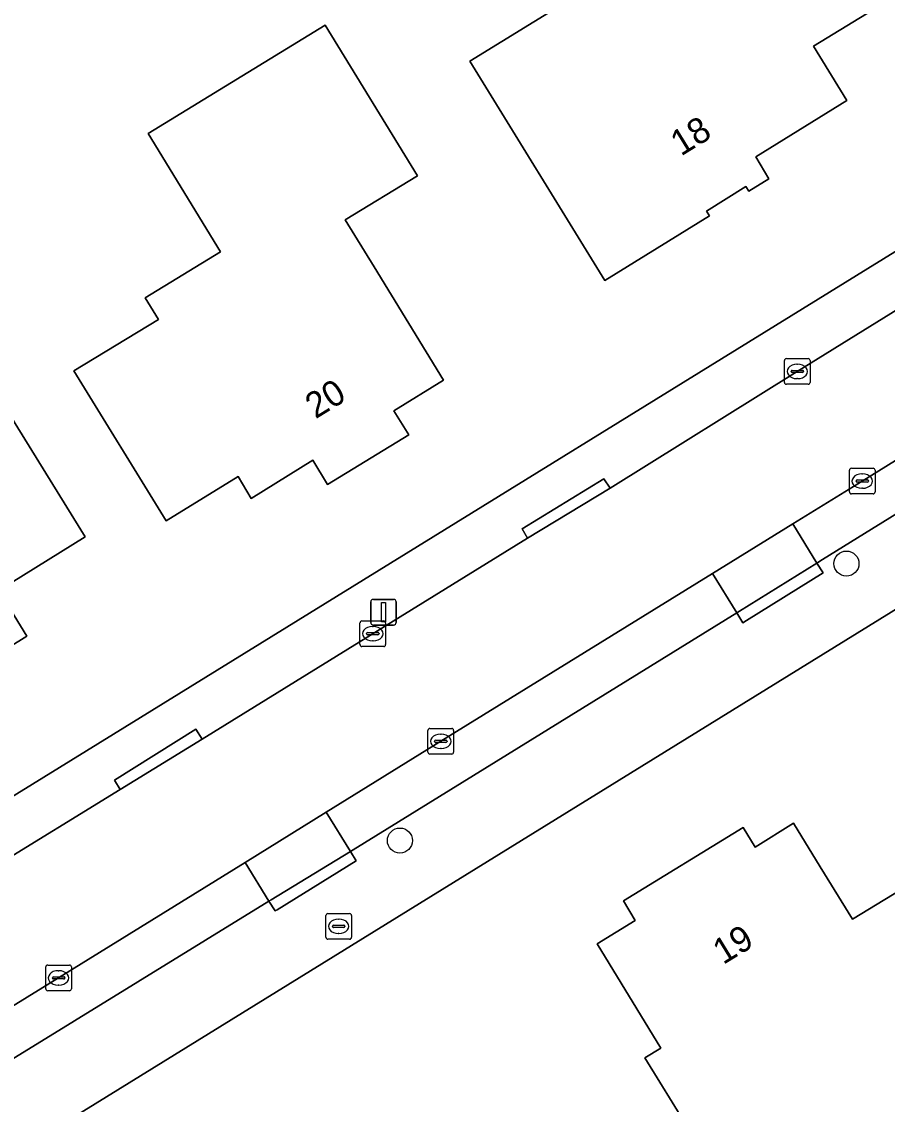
# Model space of a CAD drawing. Extents: x 158835 to 160077, y 386387 to 387778.
# Drawn here: x 159354.26 to 159388.03, y 386666.37 to 386708.6 of the extents above; entities that cross this region are included whole.
import ezdxf

# ---------------------------------------------------------------- set-up
doc = ezdxf.new("R2010")
doc.units = 0
for name, color, linetype in [('IMGEO_Boom', 7, 'Continuous'), ('IMGEO_Brandkraan', 7, 'Continuous'), ('IMGEO_Erf', 7, 'Continuous'), ('IMGEO_Kolk', 7, 'Continuous'), ('IMGEO_Lichtmast', 7, 'Continuous'), ('IMGEO_Pand', 7, 'Continuous'), ('IMGEO_Pand_nummerreeks', 7, 'Continuous'), ('IMGEO_Parkeervlak_open', 7, 'Continuous'), ('IMGEO_Rijbaan_lokaal_open', 7, 'Continuous'), ('IMGEO_Voetpad_open', 7, 'Continuous')]:
    doc.layers.add(name, color=color, linetype=linetype)

msp = doc.modelspace()

# ---------------------------------------------------------------- linework, layer by layer
at = {"layer": 'IMGEO_Boom'}
for centre in [(159386.43, 386687.459), (159369.011, 386676.658)]:
    msp.add_circle(centre, 0.489, dxfattribs=at)
at = {"layer": 'IMGEO_Brandkraan'}
for p, q in [((159366.122, 386672.885), (159366.122, 386673.737)), ((159366.197, 386673.811), (159367.049, 386673.811)), ((159367.123, 386673.737), (159367.123, 386672.885)), ((159366.381, 386673.305), (159366.381, 386673.317)), ((159366.819, 386673.268), (159366.421, 386673.268)), ((159366.424, 386673.354), (159366.822, 386673.354)), ((159366.61, 386673.591), (159366.635, 386673.591)), ((159366.865, 386673.317), (159366.865, 386673.305)), ((159367.049, 386672.811), (159366.197, 386672.811)), ((159366.633, 386673.031), (159366.608, 386673.031))]:
    msp.add_line(p, q, dxfattribs=at)
for points in [[(159366.122, 386672.885), (159366.122, 386673.737)], [(159366.197, 386673.811), (159367.049, 386673.811)], [(159367.123, 386673.737), (159367.123, 386672.885)], [(159367.049, 386672.811), (159366.197, 386672.811)]]:
    msp.add_lwpolyline(points, dxfattribs=at)
for centre, radius, start, end in [((159366.199, 386673.735), 0.0765, 91.552, 178.448), ((159366.199, 386673.735), 0.0765, 91.552, 178.448), ((159367.047, 386673.735), 0.0765, 1.552, 88.448), ((159367.047, 386673.735), 0.0765, 1.552, 88.448), ((159366.421, 386673.314), 0.0403, 85.8775, 175.7526), ((159366.418, 386673.304), 0.0366, 178.938, 274.7102), ((159366.822, 386673.311), 0.043, 264.8664, 352.4533), ((159366.826, 386673.316), 0.0386, 1.7309, 96.639), ((159366.199, 386672.887), 0.0765, 181.552, 268.448), ((159366.199, 386672.887), 0.0765, 181.552, 268.448), ((159367.047, 386672.887), 0.0765, 271.552, 358.448), ((159367.047, 386672.887), 0.0765, 271.552, 358.448)]:
    msp.add_arc(centre, radius, start, end, dxfattribs=at)
for centre, major_axis, ratio, start_param, end_param in [((159366.609, 386673.311), (-0.387, 0.002), 0.722429, 4.712389, 7.853982), ((159366.634, 386673.311), (-0.39, 0.002), 0.717154, 1.570796, 4.712389)]:
    msp.add_ellipse(centre, major_axis=major_axis, ratio=ratio, start_param=start_param, end_param=end_param, dxfattribs=at)
at = {"layer": 'IMGEO_Erf'}
for points in [[(159320.416, 386657.723), (159398.233, 386705.745), (159432.071, 386726.541), (159426.546, 386739.026), (159422.284, 386748.699), (159421.725, 386750), (159419.683, 386754.749), (159414.254, 386767.377)], [(159500, 386722.142), (159452.288, 386709.846), (159415.977, 386700.489), (159412.19, 386699.306), (159408.523, 386697.788), (159405.088, 386695.997), (159404.197, 386695.456), (159329.763, 386649.508)]]:
    msp.add_lwpolyline(points, dxfattribs=at)
for points in [[(159384.52, 386714.941), (159387.977, 386709.368), (159385.14, 386707.633), (159386.448, 386705.52), (159382.891, 386703.317), (159383.399, 386702.459), (159382.617, 386701.984), (159382.503, 386702.164), (159380.975, 386701.209), (159381.09, 386701.022), (159377.002, 386698.505), (159371.739, 386707.055), (159378.144, 386711.002), (159378.412, 386710.569), (159381.704, 386712.597), (159381.436, 386713.031)], [(159369.697, 386702.584), (159366.882, 386700.861), (159368.007, 386699.027), (159370.713, 386694.618), (159368.78, 386693.423), (159369.354, 386692.485), (159366.187, 386690.548), (159365.621, 386691.488), (159363.212, 386690.001), (159362.696, 386690.853), (159359.89, 386689.128), (159356.297, 386694.972), (159359.591, 386696.984), (159359.075, 386697.829), (159362.01, 386699.622), (159359.19, 386704.238), (159366.101, 386708.461)], [(159354.106, 386692.756), (159356.737, 386688.504), (159353.356, 386686.412), (159354.464, 386684.627), (159350.793, 386682.349), (159351.104, 386681.823), (159350.237, 386681.286), (159349.627, 386681.432), (159349.491, 386681.625), (159347.874, 386680.621), (159348.003, 386680.423), (159347.863, 386679.815), (159346.978, 386679.282), (159346.668, 386679.796), (159342.975, 386677.509), (159337.895, 386685.714), (159341.324, 386687.86), (159339.997, 386689.982), (159347.798, 386694.863), (159346.916, 386696.272), (159350.549, 386698.545)], [(159394.704, 386672.64), (159398.286, 386666.841), (159392.545, 386663.346), (159390.344, 386666.923), (159382.985, 386662.394), (159380.828, 386665.886), (159380.214, 386665.509), (159378.571, 386668.185), (159379.189, 386668.565), (159376.701, 386672.631), (159378.188, 386673.542), (159377.728, 386674.304), (159382.396, 386677.172), (159382.873, 386676.396), (159384.368, 386677.33), (159385.409, 386675.637), (159386.667, 386673.592), (159389.187, 386675.13), (159392.099, 386676.908)]]:
    msp.add_lwpolyline(points, close=True, dxfattribs=at)
at = {"layer": 'IMGEO_Kolk'}
for p, q in [((159384.012, 386694.527), (159384.012, 386695.379)), ((159384.087, 386695.453), (159384.939, 386695.453)), ((159384.5, 386695.233), (159384.525, 386695.233)), ((159385.013, 386695.379), (159385.013, 386694.527)), ((159384.271, 386694.947), (159384.271, 386694.959)), ((159384.709, 386694.91), (159384.311, 386694.91)), ((159384.314, 386694.996), (159384.712, 386694.996)), ((159384.755, 386694.959), (159384.755, 386694.947)), ((159384.939, 386694.453), (159384.087, 386694.453)), ((159384.523, 386694.673), (159384.498, 386694.673)), ((159386.546, 386690.252), (159386.546, 386691.104)), ((159386.621, 386691.178), (159387.473, 386691.178)), ((159387.034, 386690.958), (159387.059, 386690.958)), ((159387.547, 386691.104), (159387.547, 386690.252)), ((159386.805, 386690.672), (159386.805, 386690.684)), ((159387.243, 386690.635), (159386.845, 386690.635)), ((159386.848, 386690.721), (159387.246, 386690.721)), ((159387.289, 386690.684), (159387.289, 386690.672)), ((159387.473, 386690.178), (159386.621, 386690.178)), ((159387.057, 386690.398), (159387.032, 386690.398)), ((159367.454, 386684.3), (159367.454, 386685.152)), ((159367.529, 386685.226), (159368.381, 386685.226)), ((159368.455, 386685.152), (159368.455, 386684.3)), ((159367.713, 386684.72), (159367.713, 386684.732)), ((159368.151, 386684.683), (159367.753, 386684.683)), ((159367.756, 386684.769), (159368.154, 386684.769)), ((159367.942, 386685.006), (159367.967, 386685.006)), ((159368.197, 386684.732), (159368.197, 386684.72)), ((159368.381, 386684.226), (159367.529, 386684.226)), ((159367.965, 386684.446), (159367.94, 386684.446)), ((159370.106, 386680.102), (159370.106, 386680.954)), ((159370.181, 386681.028), (159371.033, 386681.028)), ((159370.594, 386680.808), (159370.619, 386680.808)), ((159371.107, 386680.954), (159371.107, 386680.102)), ((159370.365, 386680.522), (159370.365, 386680.534)), ((159370.803, 386680.485), (159370.405, 386680.485)), ((159370.408, 386680.571), (159370.806, 386680.571)), ((159370.849, 386680.534), (159370.849, 386680.522)), ((159371.033, 386680.028), (159370.181, 386680.028)), ((159370.617, 386680.248), (159370.592, 386680.248)), ((159355.197, 386670.876), (159355.197, 386671.728)), ((159355.272, 386671.802), (159356.124, 386671.802)), ((159355.685, 386671.582), (159355.71, 386671.582)), ((159356.198, 386671.728), (159356.198, 386670.876)), ((159355.456, 386671.296), (159355.456, 386671.308)), ((159355.894, 386671.259), (159355.496, 386671.259)), ((159355.499, 386671.345), (159355.897, 386671.345)), ((159355.94, 386671.308), (159355.94, 386671.296)), ((159356.124, 386670.802), (159355.272, 386670.802)), ((159355.708, 386671.022), (159355.683, 386671.022))]:
    msp.add_line(p, q, dxfattribs=at)
for points in [[(159384.012, 386694.527), (159384.012, 386695.379)], [(159384.087, 386695.453), (159384.939, 386695.453)], [(159385.013, 386695.379), (159385.013, 386694.527)], [(159384.939, 386694.453), (159384.087, 386694.453)], [(159386.546, 386690.252), (159386.546, 386691.104)], [(159386.621, 386691.178), (159387.473, 386691.178)], [(159387.547, 386691.104), (159387.547, 386690.252)], [(159387.473, 386690.178), (159386.621, 386690.178)], [(159367.454, 386684.3), (159367.454, 386685.152)], [(159367.529, 386685.226), (159368.381, 386685.226)], [(159368.455, 386685.152), (159368.455, 386684.3)], [(159368.381, 386684.226), (159367.529, 386684.226)], [(159370.106, 386680.102), (159370.106, 386680.954)], [(159370.181, 386681.028), (159371.033, 386681.028)], [(159371.107, 386680.954), (159371.107, 386680.102)], [(159371.033, 386680.028), (159370.181, 386680.028)], [(159355.197, 386670.876), (159355.197, 386671.728)], [(159355.272, 386671.802), (159356.124, 386671.802)], [(159356.198, 386671.728), (159356.198, 386670.876)], [(159356.124, 386670.802), (159355.272, 386670.802)]]:
    msp.add_lwpolyline(points, dxfattribs=at)
for centre, radius, start, end in [((159384.089, 386695.377), 0.0765, 91.552, 178.448), ((159384.089, 386695.377), 0.0765, 91.552, 178.448), ((159384.937, 386695.377), 0.0765, 1.552, 88.448), ((159384.937, 386695.377), 0.0765, 1.552, 88.448), ((159384.311, 386694.956), 0.0403, 85.8775, 175.7526), ((159384.308, 386694.946), 0.0366, 178.938, 274.7102), ((159384.712, 386694.953), 0.043, 264.8664, 352.4533), ((159384.716, 386694.958), 0.0386, 1.7309, 96.639), ((159384.089, 386694.529), 0.0765, 181.552, 268.448), ((159384.089, 386694.529), 0.0765, 181.552, 268.448), ((159384.937, 386694.529), 0.0765, 271.552, 358.448), ((159384.937, 386694.529), 0.0765, 271.552, 358.448), ((159386.623, 386691.102), 0.0765, 91.552, 178.448), ((159386.623, 386691.102), 0.0765, 91.552, 178.448), ((159387.471, 386691.102), 0.0765, 1.552, 88.448), ((159387.471, 386691.102), 0.0765, 1.552, 88.448), ((159386.845, 386690.681), 0.0403, 85.8775, 175.7526), ((159386.842, 386690.671), 0.0366, 178.938, 274.7102), ((159387.246, 386690.678), 0.043, 264.8664, 352.4533), ((159387.25, 386690.683), 0.0386, 1.7309, 96.639), ((159386.623, 386690.254), 0.0765, 181.552, 268.448), ((159386.623, 386690.254), 0.0765, 181.552, 268.448), ((159387.471, 386690.254), 0.0765, 271.552, 358.448), ((159387.471, 386690.254), 0.0765, 271.552, 358.448), ((159367.531, 386685.15), 0.0765, 91.552, 178.448), ((159367.531, 386685.15), 0.0765, 91.552, 178.448), ((159368.379, 386685.15), 0.0765, 1.552, 88.448), ((159368.379, 386685.15), 0.0765, 1.552, 88.448), ((159367.753, 386684.729), 0.0403, 85.8775, 175.7526), ((159367.75, 386684.719), 0.0366, 178.938, 274.7102), ((159368.154, 386684.726), 0.043, 264.8664, 352.4533), ((159368.158, 386684.731), 0.0386, 1.7309, 96.639), ((159367.531, 386684.302), 0.0765, 181.552, 268.448), ((159367.531, 386684.302), 0.0765, 181.552, 268.448), ((159368.379, 386684.302), 0.0765, 271.552, 358.448), ((159368.379, 386684.302), 0.0765, 271.552, 358.448), ((159370.183, 386680.952), 0.0765, 91.552, 178.448), ((159370.183, 386680.952), 0.0765, 91.552, 178.448), ((159371.031, 386680.952), 0.0765, 1.552, 88.448), ((159371.031, 386680.952), 0.0765, 1.552, 88.448), ((159370.405, 386680.531), 0.0403, 85.8775, 175.7526), ((159370.402, 386680.521), 0.0366, 178.938, 274.7102), ((159370.806, 386680.528), 0.043, 264.8664, 352.4533), ((159370.81, 386680.533), 0.0386, 1.7309, 96.639), ((159370.183, 386680.104), 0.0765, 181.552, 268.448), ((159370.183, 386680.104), 0.0765, 181.552, 268.448), ((159371.031, 386680.104), 0.0765, 271.552, 358.448), ((159371.031, 386680.104), 0.0765, 271.552, 358.448), ((159355.274, 386671.726), 0.0765, 91.552, 178.448), ((159355.274, 386671.726), 0.0765, 91.552, 178.448), ((159356.122, 386671.726), 0.0765, 1.552, 88.448), ((159356.122, 386671.726), 0.0765, 1.552, 88.448), ((159355.496, 386671.305), 0.0403, 85.8775, 175.7526), ((159355.493, 386671.295), 0.0366, 178.938, 274.7102), ((159355.897, 386671.302), 0.043, 264.8664, 352.4533), ((159355.901, 386671.307), 0.0386, 1.7309, 96.639), ((159355.274, 386670.878), 0.0765, 181.552, 268.448), ((159355.274, 386670.878), 0.0765, 181.552, 268.448), ((159356.122, 386670.878), 0.0765, 271.552, 358.448), ((159356.122, 386670.878), 0.0765, 271.552, 358.448)]:
    msp.add_arc(centre, radius, start, end, dxfattribs=at)
for centre, major_axis, ratio, start_param, end_param in [((159384.499, 386694.953), (-0.387, 0.002), 0.722429, 4.712389, 7.853982), ((159384.524, 386694.953), (-0.39, 0.002), 0.717154, 1.570796, 4.712389), ((159387.033, 386690.678), (-0.387, 0.002), 0.722429, 4.712389, 7.853982), ((159387.058, 386690.678), (-0.39, 0.002), 0.717154, 1.570796, 4.712389), ((159367.941, 386684.726), (-0.387, 0.002), 0.722429, 4.712389, 7.853982), ((159367.966, 386684.726), (-0.39, 0.002), 0.717154, 1.570796, 4.712389), ((159370.593, 386680.528), (-0.387, 0.002), 0.722429, 4.712389, 7.853982), ((159370.618, 386680.528), (-0.39, 0.002), 0.717154, 1.570796, 4.712389), ((159355.684, 386671.302), (-0.387, 0.002), 0.722429, 4.712389, 7.853982), ((159355.709, 386671.302), (-0.39, 0.002), 0.717154, 1.570796, 4.712389)]:
    msp.add_ellipse(centre, major_axis=major_axis, ratio=ratio, start_param=start_param, end_param=end_param, dxfattribs=at)
at = {"layer": 'IMGEO_Lichtmast'}
for p, q in [((159367.875, 386685.163), (159367.875, 386685.963)), ((159367.875, 386685.963), (159367.875, 386685.163)), ((159367.975, 386686.063), (159368.765, 386686.063)), ((159368.765, 386686.063), (159367.975, 386686.063)), ((159368.865, 386685.963), (159368.865, 386685.163)), ((159368.865, 386685.163), (159368.865, 386685.963)), ((159368.765, 386685.063), (159367.975, 386685.063)), ((159367.975, 386685.063), (159368.765, 386685.063))]:
    msp.add_line(p, q, dxfattribs=at)
msp.add_lwpolyline([(159368.295, 386685.938), (159368.445, 386685.938), (159368.445, 386685.188), (159368.295, 386685.188), (159368.295, 386685.938)], dxfattribs=at)
for centre, start, end in [((159367.975, 386685.963), 90, 180), ((159367.975, 386685.963), 90, 180), ((159368.765, 386685.963), 0, 90), ((159368.765, 386685.963), 360, 90), ((159367.975, 386685.163), 180, 270), ((159367.975, 386685.163), 180, 270), ((159368.765, 386685.163), 270, 0), ((159368.765, 386685.163), 270, 0)]:
    msp.add_arc(centre, 0.1, start, end, dxfattribs=at)
at = {"layer": 'IMGEO_Pand'}
for points in [[(159383.399, 386702.459), (159382.891, 386703.317), (159386.448, 386705.52), (159385.14, 386707.633), (159387.977, 386709.368), (159384.52, 386714.941), (159381.436, 386713.031), (159381.704, 386712.597), (159378.412, 386710.569), (159378.144, 386711.002), (159371.739, 386707.055), (159377.002, 386698.505), (159381.09, 386701.022), (159380.975, 386701.209), (159382.503, 386702.164), (159382.617, 386701.984)], [(159366.101, 386708.461), (159359.19, 386704.238), (159362.01, 386699.622), (159359.075, 386697.829), (159359.591, 386696.984), (159356.297, 386694.972), (159359.89, 386689.128), (159362.696, 386690.853), (159363.212, 386690.001), (159365.621, 386691.488), (159366.187, 386690.548), (159369.354, 386692.485), (159368.78, 386693.423), (159370.713, 386694.618), (159368.007, 386699.027), (159366.882, 386700.861), (159369.697, 386702.584)], [(159351.104, 386681.823), (159350.793, 386682.349), (159354.464, 386684.627), (159353.356, 386686.412), (159356.737, 386688.504), (159354.106, 386692.756), (159350.549, 386698.545), (159346.916, 386696.272), (159347.798, 386694.863), (159339.997, 386689.982), (159341.324, 386687.86), (159337.895, 386685.714), (159342.975, 386677.509), (159346.668, 386679.796), (159346.978, 386679.282), (159347.863, 386679.815), (159348.003, 386680.423), (159347.874, 386680.621), (159349.491, 386681.625), (159349.627, 386681.432), (159350.237, 386681.286)], [(159389.187, 386675.13), (159386.667, 386673.592), (159385.409, 386675.637), (159384.368, 386677.33), (159382.873, 386676.396), (159382.396, 386677.172), (159377.728, 386674.304), (159378.188, 386673.542), (159376.701, 386672.631), (159379.189, 386668.565), (159378.571, 386668.185), (159380.214, 386665.509), (159380.828, 386665.886), (159382.985, 386662.394), (159390.344, 386666.923), (159392.545, 386663.346), (159398.286, 386666.841), (159394.704, 386672.64), (159392.099, 386676.908)]]:
    msp.add_lwpolyline(points, close=True, dxfattribs=at)
at = {"layer": 'IMGEO_Parkeervlak_open'}
for points in [[(159398.563, 386695.701), (159397.617, 386697.231), (159387.046, 386690.679), (159384.338, 386689.007), (159385.28, 386687.482), (159385.49, 386687.613)], [(159382.15, 386685.536), (159381.202, 386687.07), (159370.606, 386680.528), (159366.137, 386677.763), (159367.087, 386676.228), (159367.192, 386676.292)], [(159363.903, 386674.299), (159362.972, 386675.805), (159355.697, 386671.304), (159350.18, 386667.915), (159351.1, 386666.425), (159351.19, 386666.483)]]:
    msp.add_lwpolyline(points, close=True, dxfattribs=at)
at = {"layer": 'IMGEO_Rijbaan_lokaal_open'}
for points in [[(159414.732, 386705.324), (159419.918, 386706.661), (159423.648, 386707.623), (159429.772, 386709.201), (159432.881, 386710), (159431.628, 386714.826), (159428.604, 386714.035), (159419.05, 386711.558), (159415.406, 386710.621), (159413.821, 386710.218), (159412.625, 386709.875), (159409.062, 386708.73), (159404.723, 386706.975), (159400.559, 386704.84), (159399.143, 386704.002), (159396.4, 386702.289), (159393.65, 386700.585), (159390.447, 386698.628), (159384.513, 386694.951), (159377.211, 386690.406), (159373.987, 386688.446), (159361.298, 386680.617), (159358.099, 386678.643), (159353.058, 386675.561)], [(159381.202, 386687.07), (159384.338, 386689.007), (159387.046, 386690.679), (159397.617, 386697.231), (159400.467, 386698.997), (159400.9, 386699.252), (159400.977, 386699.298), (159402.794, 386700.406)], [(159350.18, 386667.915), (159355.697, 386671.304), (159362.972, 386675.805), (159366.137, 386677.763), (159370.606, 386680.528), (159381.202, 386687.07)]]:
    msp.add_lwpolyline(points, dxfattribs=at)
at = {"layer": 'IMGEO_Voetpad_open'}
for points in [[(159432.071, 386726.541), (159398.233, 386705.745), (159320.416, 386657.723)], [(159353.058, 386675.561), (159358.099, 386678.643), (159357.879, 386679.014), (159361.048, 386681.001), (159361.298, 386680.617), (159373.987, 386688.446), (159373.785, 386688.813), (159376.963, 386690.765), (159377.211, 386690.406), (159384.513, 386694.951), (159390.447, 386698.628), (159390.218, 386699.01), (159393.416, 386700.978), (159393.65, 386700.585), (159396.4, 386702.289), (159399.143, 386704.002), (159400.559, 386704.84), (159404.723, 386706.975), (159409.062, 386708.73), (159408.911, 386709.161), (159412.505, 386710.286), (159412.625, 386709.875), (159413.821, 386710.218)], [(159414.734, 386703.467), (159410.36, 386701.997), (159406.135, 386700.142), (159403.659, 386698.835), (159401.946, 386697.78), (159401.816, 386697.7), (159402.05, 386697.304), (159398.997, 386695.431), (159398.955, 386695.405), (159398.707, 386695.79), (159398.563, 386695.701), (159385.49, 386687.613), (159385.28, 386687.482), (159385.52, 386687.093), (159382.53, 386685.243), (159382.386, 386685.154), (159382.15, 386685.536), (159367.192, 386676.292), (159367.087, 386676.228), (159367.308, 386675.872), (159364.22, 386673.962), (159364.142, 386673.913), (159363.903, 386674.299), (159351.19, 386666.483)], [(159329.763, 386649.508), (159404.197, 386695.456)]]:
    msp.add_lwpolyline(points, dxfattribs=at)
for points in [[(159373.987, 386688.446), (159377.211, 386690.406), (159376.963, 386690.765), (159373.785, 386688.813)], [(159384.338, 386689.007), (159381.202, 386687.07), (159382.15, 386685.536), (159382.264, 386685.606), (159385.28, 386687.482)], [(159385.52, 386687.093), (159385.28, 386687.482), (159382.264, 386685.606), (159382.15, 386685.536), (159382.386, 386685.154), (159382.53, 386685.243)], [(159358.099, 386678.643), (159361.298, 386680.617), (159361.048, 386681.001), (159357.879, 386679.014)], [(159367.087, 386676.228), (159366.137, 386677.763), (159362.972, 386675.805), (159363.903, 386674.299), (159363.984, 386674.349)], [(159367.308, 386675.872), (159367.087, 386676.228), (159363.984, 386674.349), (159363.903, 386674.299), (159364.142, 386673.913), (159364.22, 386673.962)]]:
    msp.add_lwpolyline(points, close=True, dxfattribs=at)

# ---------------------------------------------------------------- texts
at = {"layer": 'IMGEO_Pand_nummerreeks'}
for s, rotation, p in [('18', 31.7203, (159379.973, 386703.33)), ('20', 31.613, (159365.72, 386693.083)), ('19', 31.5036, (159381.621, 386671.799))]:
    msp.add_text(s, height=1, rotation=rotation, dxfattribs=at).set_placement(p)

doc.saveas('drawing.dxf')
